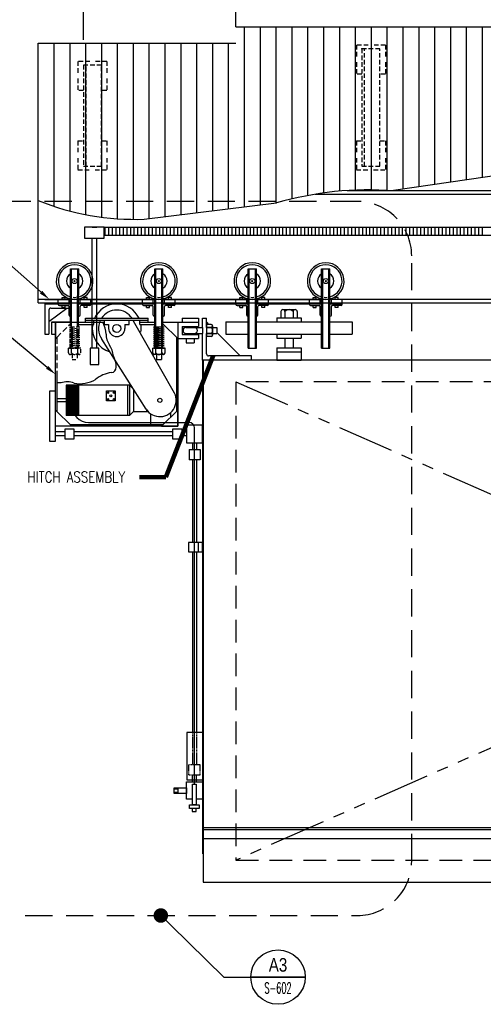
# Model space of a CAD drawing. Header units: inches. Extents: x -9715 to 32893, y -15613 to -1138.
# Tile 296 of 380: x 12259 to 12387, y -10380 to -10108. Entities that reach past the tile are written whole.
import ezdxf
from ezdxf.enums import TextEntityAlignment as Align

# ---------------------------------------------------------------- set-up
doc = ezdxf.new("R2010")
doc.units = ezdxf.units.IN
doc.header["$MEASUREMENT"] = 0
for name, pattern in [('DASHED', [0.75, 0.5, -0.25]), ('HIDDEN', [0.375, 0.25, -0.125]), ('PHANTOM2', [1.25, 0.625, -0.125, 0.125, -0.125, 0.125, -0.125])]:
    doc.linetypes.add(name, pattern=pattern)
doc.layers.get('0').update_dxf_attribs({"color": 252})
doc.layers.get('DEFPOINTS').update_dxf_attribs({"color": 11})
for name, color, linetype in [('MECHANICAL', 4, 'Continuous'), ('S-ANNO-DIMS', 2, 'Continuous'), ('S-ANNO-SYMB', 2, 'Continuous'), ('S-ANNO-TEXT', 2, 'Continuous'), ('STEEL', 3, 'Continuous'), ('STRUCT', 2, 'Continuous')]:
    doc.layers.add(name, color=color, linetype=linetype)
doc.styles.add('125', font='romans.shx', dxfattribs={"width": 0.8, "height": 2})
doc.styles.add('DIM', font='ROMANS.shx', dxfattribs={"width": 0.8})
doc.styles.add('ROMANS', font='ROMANS.shx', dxfattribs={"width": 0.8})
doc.styles.get("Standard").update_dxf_attribs({"font": 'romans.shx', "width": 0.8})
doc.styles.add('TITTEXTL', font='swiss.ttf', dxfattribs={"width": 0.8})
doc.dimstyles.get("Standard").update_dxf_attribs({"dimtxt": 0.18, "dimasz": 0.18, "dimexe": 0.18, "dimexo": 0.0625, "dimgap": 0.09, "dimtad": 0, "dimtih": 1, "dimtoh": 1, "dimdec": 4, "dimzin": 0, "dimdsep": 46, "dimtxsty": 'Standard', "dimcen": 0.09, "dimadec": 0, "dimazin": 0, "dimtfac": 1, "dimtdec": 4, "dimtofl": 0, "dimtmove": 0, "dimatfit": 3, "dimfxl": 1, "dimtolj": 1, "dimtzin": 0, "dimarcsym": 0})
doc.dimstyles.new('SX-FRAC', dxfattribs={"dimtxt": 12, "dimasz": 12, "dimexe": 6, "dimexo": 6, "dimgap": 0.09375, "dimtad": 1, "dimdec": 4, "dimzin": 3, "dimdsep": 46, "dimtxsty": 'Standard', "dimcen": 0.09375, "dimclrd": 1, "dimclre": 1, "dimclrt": 3, "dimadec": 0, "dimazin": 0, "dimtfac": 1, "dimtdec": 4, "dimtix": 1, "dimtofl": 0, "dimtmove": 2, "dimatfit": 3, "dimfxl": 1, "dimtvp": 0.5, "dimtolj": 1, "dimtzin": 3, "dimarcsym": 0})

# ---------------------------------------------------------------- blocks, each defined once
blk = doc.blocks.new('_Dot')
at = {"color": 0, "linetype": 'ByBlock', "lineweight": -2}
blk.add_line((-0.5, 0), (-1, 0), dxfattribs=at)
at = {"color": 0, "linetype": 'ByBlock', "const_width": 0.5}
blk.add_lwpolyline([(-0.25, 0, 1), (0.25, 0, 1)], format="xyb", close=True, dxfattribs=at)
blk = doc.blocks.new('*D801')
at = {"layer": 'DEFPOINTS', "color": 0, "ltscale": 5}
for p in [(12660.75, -10060.98), (12276.75, -10119.7), (12660.75, -10120.7)]:
    blk.add_point(p, dxfattribs=at)
at = {"layer": 'S-ANNO-DIMS', "color": 1, "lineweight": -2, "ltscale": 5}
for p, q in [((12276.75, -10113.7), (12276.75, -10054.98)), ((12660.75, -10114.7), (12660.75, -10054.98)), ((12279.75, -10060.98), (12657.75, -10060.98))]:
    blk.add_line(p, q, dxfattribs=at)
at = {"layer": 'S-ANNO-DIMS', "color": 1, "ltscale": 5}
for points in [[(12279.75, -10060.48), (12279.75, -10061.48), (12276.75, -10060.98)], [(12657.75, -10060.48), (12657.75, -10061.48), (12660.75, -10060.98)]]:
    blk.add_solid(points, dxfattribs=at)
at = {"layer": 'S-ANNO-DIMS', "color": 3, "ltscale": 5, "insert": (12468.75, -10056.48), "char_height": 3, "attachment_point": 5}
blk.add_mtext('\\A1;32\'-0"', dxfattribs=at)
blk = doc.blocks.new('Anno_Section_A2')
at = {"color": 0, "linetype": 'ByBlock', "lineweight": -2}
blk.add_line((2.5, 0), (-2.5, 0), dxfattribs=at)
blk.add_circle((0, 0), 2.5, dxfattribs=at)
at = {"color": 0, "linetype": 'ByBlock', "lineweight": -2, "style": 'ROMANS', "width": 0.8}
blk.add_attdef('NUMBER', text='', height=1, dxfattribs=at).set_placement((0, 0.5), align=Align.CENTER)
blk.add_attdef('SHEET', text='', height=0.75, dxfattribs=at).set_placement((0, -0.5), align=Align.TOP_CENTER)

msp = doc.modelspace()

# ---------------------------------------------------------------- linework, layer by layer
at = {"color": 2}
for p, q in [((12318.74738, -10110.19712), (12318.74738, -10096.94712)), ((12277.10023, -10165.39189), (12277.10023, -10168.49178)), ((12282.51025, -10165.39189), (12277.10023, -10165.39189)), ((12282.51025, -10165.39189), (12439.21274, -10165.39189)), ((12282.51025, -10168.49178), (12282.51025, -10165.39189)), ((12282.79344, -10167.64189), (12282.79344, -10165.39189)), ((12283.79344, -10167.64189), (12283.79344, -10165.39189)), ((12284.79344, -10167.64189), (12284.79344, -10165.39189)), ((12285.79344, -10167.64189), (12285.79344, -10165.39189)), ((12286.79344, -10167.64189), (12286.79344, -10165.39189)), ((12287.79344, -10167.64189), (12287.79344, -10165.39189)), ((12288.79344, -10167.64189), (12288.79344, -10165.39189)), ((12289.79344, -10167.64189), (12289.79344, -10165.39189)), ((12290.79344, -10167.64189), (12290.79344, -10165.39189)), ((12291.79344, -10167.64189), (12291.79344, -10165.39189)), ((12292.79344, -10167.64189), (12292.79344, -10165.39189)), ((12293.79344, -10167.64189), (12293.79344, -10165.39189)), ((12294.79344, -10167.64189), (12294.79344, -10165.39189)), ((12295.79344, -10167.64189), (12295.79344, -10165.39189)), ((12296.79344, -10167.64189), (12296.79344, -10165.39189)), ((12297.79344, -10167.64189), (12297.79344, -10165.39189)), ((12298.79344, -10167.64189), (12298.79344, -10165.39189)), ((12299.79344, -10167.64189), (12299.79344, -10165.39189)), ((12300.79344, -10167.64189), (12300.79344, -10165.39189)), ((12301.79344, -10167.64189), (12301.79344, -10165.39189)), ((12302.79344, -10167.64189), (12302.79344, -10165.39189)), ((12303.79344, -10167.64189), (12303.79344, -10165.39189)), ((12304.79344, -10167.64189), (12304.79344, -10165.39189)), ((12305.79344, -10167.64189), (12305.79344, -10165.39189)), ((12306.79344, -10167.64189), (12306.79344, -10165.39189)), ((12307.79344, -10167.64189), (12307.79344, -10165.39189)), ((12308.79344, -10167.64189), (12308.79344, -10165.39189)), ((12309.79344, -10167.64189), (12309.79344, -10165.39189)), ((12310.79344, -10167.64189), (12310.79344, -10165.39189)), ((12311.79344, -10167.64189), (12311.79344, -10165.39189)), ((12312.79344, -10167.64189), (12312.79344, -10165.39189)), ((12313.79344, -10167.64189), (12313.79344, -10165.39189)), ((12314.79344, -10167.64189), (12314.79344, -10165.39189)), ((12315.79344, -10167.64189), (12315.79344, -10165.39189)), ((12316.79344, -10167.64189), (12316.79344, -10165.39189)), ((12317.79344, -10167.64189), (12317.79344, -10165.39189)), ((12318.79344, -10167.64189), (12318.79344, -10165.39189)), ((12319.79344, -10167.64189), (12319.79344, -10165.39189)), ((12320.79344, -10167.64189), (12320.79344, -10165.39189)), ((12321.79344, -10167.64189), (12321.79344, -10165.39189)), ((12322.79344, -10167.64189), (12322.79344, -10165.39189)), ((12323.79344, -10167.64189), (12323.79344, -10165.39189)), ((12324.79344, -10167.64189), (12324.79344, -10165.39189)), ((12325.79344, -10167.64189), (12325.79344, -10165.39189)), ((12326.79344, -10167.64189), (12326.79344, -10165.39189)), ((12327.79344, -10167.64189), (12327.79344, -10165.39189)), ((12328.79344, -10167.64189), (12328.79344, -10165.39189)), ((12329.79344, -10167.64189), (12329.79344, -10165.39189)), ((12330.79344, -10167.64189), (12330.79344, -10165.39189)), ((12331.79344, -10167.64189), (12331.79344, -10165.39189)), ((12332.79344, -10167.64189), (12332.79344, -10165.39189)), ((12333.79344, -10167.64189), (12333.79344, -10165.39189)), ((12334.79344, -10167.64189), (12334.79344, -10165.39189)), ((12335.79344, -10167.64189), (12335.79344, -10165.39189)), ((12336.79344, -10167.64189), (12336.79344, -10165.39189)), ((12337.79344, -10167.64189), (12337.79344, -10165.39189)), ((12338.79344, -10167.64189), (12338.79344, -10165.39189)), ((12339.79344, -10167.64189), (12339.79344, -10165.39189)), ((12340.79344, -10167.64189), (12340.79344, -10165.39189)), ((12341.79344, -10167.64189), (12341.79344, -10165.39189)), ((12342.79344, -10167.64189), (12342.79344, -10165.39189)), ((12343.79344, -10167.64189), (12343.79344, -10165.39189)), ((12344.79344, -10167.64189), (12344.79344, -10165.39189)), ((12345.79344, -10167.64189), (12345.79344, -10165.39189)), ((12346.79344, -10167.64189), (12346.79344, -10165.39189)), ((12347.79344, -10167.64189), (12347.79344, -10165.39189)), ((12348.79344, -10167.64189), (12348.79344, -10165.39189)), ((12349.79344, -10167.64189), (12349.79344, -10165.39189)), ((12350.79344, -10167.64189), (12350.79344, -10165.39189)), ((12351.79344, -10167.64189), (12351.79344, -10165.39189)), ((12352.79344, -10167.64189), (12352.79344, -10165.39189)), ((12353.79344, -10167.64189), (12353.79344, -10165.39189)), ((12354.79344, -10167.64189), (12354.79344, -10165.39189)), ((12355.79344, -10167.64189), (12355.79344, -10165.39189)), ((12356.79344, -10167.64189), (12356.79344, -10165.39189)), ((12357.79344, -10167.64189), (12357.79344, -10165.39189)), ((12358.79344, -10167.64189), (12358.79344, -10165.39189)), ((12359.79344, -10167.64189), (12359.79344, -10165.39189)), ((12360.79344, -10167.64189), (12360.79344, -10165.39189)), ((12361.79344, -10167.64189), (12361.79344, -10165.39189)), ((12362.79344, -10167.64189), (12362.79344, -10165.39189)), ((12363.79344, -10167.64189), (12363.79344, -10165.39189)), ((12364.79344, -10167.64189), (12364.79344, -10165.39189)), ((12365.79344, -10167.64189), (12365.79344, -10165.39189)), ((12366.79344, -10167.64189), (12366.79344, -10165.39189)), ((12367.79344, -10167.64189), (12367.79344, -10165.39189)), ((12368.79344, -10167.64189), (12368.79344, -10165.39189)), ((12369.79344, -10167.64189), (12369.79344, -10165.39189)), ((12370.79344, -10167.64189), (12370.79344, -10165.39189)), ((12371.79344, -10167.64189), (12371.79344, -10165.39189)), ((12372.79344, -10167.64189), (12372.79344, -10165.39189)), ((12373.79344, -10167.64189), (12373.79344, -10165.39189)), ((12374.79344, -10167.64189), (12374.79344, -10165.39189)), ((12375.79344, -10167.64189), (12375.79344, -10165.39189)), ((12376.79344, -10167.64189), (12376.79344, -10165.39189)), ((12377.79344, -10167.64189), (12377.79344, -10165.39189)), ((12378.79344, -10167.64189), (12378.79344, -10165.39189)), ((12379.79344, -10167.64189), (12379.79344, -10165.39189)), ((12380.79344, -10167.64189), (12380.79344, -10165.39189)), ((12381.79344, -10167.64189), (12381.79344, -10165.39189)), ((12382.79344, -10167.64189), (12382.79344, -10165.39189)), ((12383.79344, -10167.64189), (12383.79344, -10165.39189)), ((12384.79344, -10167.64189), (12384.79344, -10165.39189)), ((12385.79344, -10167.64189), (12385.79344, -10165.39189)), ((12386.79344, -10167.64189), (12386.79344, -10165.39189)), ((12277.10023, -10168.49178), (12282.51025, -10168.49178)), ((12279.17951, -10198.80005), (12279.17951, -10168.49178)), ((12280.43096, -10198.80005), (12280.43096, -10168.49178)), ((12282.51025, -10167.64189), (12439.84572, -10167.64189)), ((12348.08529, -10185.34187), (12344.71029, -10185.34187)), ((12344.71029, -10186.60749), (12348.06217, -10186.60749)), ((12278.5955, -10198.80005), (12278.5955, -10203.30223)), ((12281.01497, -10198.80005), (12278.5955, -10198.80005)), ((12281.01497, -10203.30223), (12281.01497, -10198.80005)), ((12278.5955, -10203.30223), (12281.01497, -10203.30223))]:
    msp.add_line(p, q, dxfattribs=at)
at = {"color": 6}
for p, q in [((12321.18399, -10159.83216), (12321.18399, -10110.19712)), ((12325.55899, -10159.29717), (12325.55899, -10110.19712)), ((12329.93399, -10158.76217), (12329.93399, -10110.19712)), ((12334.30899, -10157.61838), (12334.30899, -10110.19712)), ((12338.68399, -10156.68742), (12338.68399, -10110.19712)), ((12343.05899, -10155.98055), (12343.05899, -10110.19712)), ((12347.43399, -10155.49246), (12347.43399, -10110.19712)), ((12351.80899, -10155.21959), (12351.80899, -10110.19712)), ((12356.18399, -10155.15998), (12356.18399, -10110.19712)), ((12360.55899, -10155.3132), (12360.55899, -10110.19712)), ((12364.93399, -10154.80818), (12364.93399, -10110.19712)), ((12369.30899, -10154.16792), (12369.30899, -10110.19712)), ((12373.68399, -10153.52765), (12373.68399, -10110.19712)), ((12378.05899, -10152.88738), (12378.05899, -10110.19712)), ((12382.43399, -10152.24712), (12382.43399, -10110.19712)), ((12386.80899, -10151.60685), (12386.80899, -10110.19712)), ((12264.30899, -10186.31849), (12264.30899, -10114.69712)), ((12268.68399, -10159.67836), (12268.68399, -10114.69712)), ((12273.05899, -10160.97266), (12273.05899, -10114.69712)), ((12277.43399, -10161.96734), (12277.43399, -10114.69712)), ((12281.80899, -10162.67517), (12281.80899, -10114.69712)), ((12286.18399, -10163.10479), (12286.18399, -10114.69712)), ((12290.55899, -10163.26128), (12290.55899, -10114.69712)), ((12294.93399, -10163.04214), (12294.93399, -10114.69712)), ((12299.30899, -10162.50715), (12299.30899, -10114.69712)), ((12303.68399, -10161.97215), (12303.68399, -10114.69712)), ((12308.05899, -10161.43715), (12308.05899, -10114.69712)), ((12312.43399, -10160.90216), (12312.43399, -10114.69712)), ((12316.80899, -10160.36716), (12316.80899, -10114.69712))]:
    msp.add_line(p, q, dxfattribs=at)
msp.add_line((12279.17951, -10165.39189), (12280.43096, -10165.39189))
at = {"color": 2}
msp.add_circle((12297.84407, -10213.18562), 0.5625, dxfattribs=at)
for centre, radius, start, end in [((12290.89473, -10092.64272), 70.61936, 247.8850941, 272.1475255), ((12297.84407, -10213.18562), 4.5, 212.3026341, 33.7668831)]:
    msp.add_arc(centre, radius, start, end, dxfattribs=at)
at = {"layer": 'MECHANICAL', "color": 2}
for p, q in [((12273.15693, -10191.66999), (12273.21193, -10176.90783)), ((12273.21193, -10176.90783), (12275.46193, -10176.90783)), ((12273.43818, -10191.66999), (12273.49318, -10176.90783)), ((12275.12568, -10191.66999), (12275.18068, -10176.90783)), ((12275.40693, -10191.66999), (12275.46193, -10176.90783)), ((12296.45089, -10198.84187), (12296.45089, -10176.90783)), ((12296.45089, -10176.90783), (12298.70089, -10176.90783)), ((12296.73214, -10198.84187), (12296.73214, -10176.90783)), ((12298.41964, -10198.84187), (12298.41964, -10176.90783)), ((12298.70089, -10198.84187), (12298.70089, -10176.90783)), ((12322.21029, -10198.84187), (12322.21029, -10176.90783)), ((12322.21029, -10176.90783), (12324.46029, -10176.90783)), ((12322.49154, -10198.84187), (12322.49154, -10176.90783)), ((12324.17904, -10198.84187), (12324.17904, -10176.90783)), ((12324.46029, -10198.84187), (12324.46029, -10176.90783)), ((12342.46029, -10198.84187), (12342.46029, -10176.90783)), ((12342.46029, -10176.90783), (12344.71029, -10176.90783)), ((12342.74154, -10198.84187), (12342.74154, -10176.90783)), ((12344.42904, -10198.84187), (12344.42904, -10176.90783)), ((12344.71029, -10198.84187), (12344.71029, -10176.90783)), ((12266.12794, -10185.34187), (12273.21193, -10185.34187)), ((12269.83693, -10186.60749), (12269.83693, -10185.34187)), ((12270.89162, -10184.77937), (12271.73537, -10184.77937)), ((12270.89162, -10185.34187), (12270.89162, -10184.77937)), ((12271.73537, -10185.34187), (12271.73537, -10184.77937)), ((12272.79005, -10186.60749), (12272.79005, -10185.34187)), ((12275.46193, -10185.34187), (12296.45089, -10185.34187)), ((12275.8838, -10186.60749), (12275.8838, -10185.34187)), ((12276.93849, -10185.34187), (12276.93849, -10184.77937)), ((12277.78224, -10184.77937), (12276.93849, -10184.77937)), ((12277.78224, -10185.34187), (12277.78224, -10184.77937)), ((12278.83693, -10186.60749), (12278.83693, -10185.34187)), ((12293.07589, -10186.60749), (12293.07589, -10185.34187)), ((12294.13058, -10185.34187), (12294.13058, -10184.77937)), ((12294.13058, -10184.77937), (12294.97433, -10184.77937)), ((12294.97433, -10185.34187), (12294.97433, -10184.77937)), ((12296.02901, -10186.60749), (12296.02901, -10185.34187)), ((12298.70089, -10185.34187), (12322.21029, -10185.34187)), ((12299.12276, -10186.60749), (12299.12276, -10185.34187)), ((12301.0212, -10184.77937), (12300.17745, -10184.77937)), ((12300.17745, -10185.34187), (12300.17745, -10184.77937)), ((12301.0212, -10185.34187), (12301.0212, -10184.77937)), ((12302.07589, -10186.60749), (12302.07589, -10185.34187)), ((12318.83529, -10186.60749), (12318.83529, -10185.34187)), ((12319.88998, -10185.34187), (12319.88998, -10184.77937)), ((12319.88998, -10184.77937), (12320.73373, -10184.77937)), ((12320.73373, -10185.34187), (12320.73373, -10184.77937)), ((12321.78842, -10186.60749), (12321.78842, -10185.34187)), ((12324.46029, -10185.34187), (12342.46029, -10185.34187)), ((12324.88217, -10186.60749), (12324.88217, -10185.34187)), ((12326.78061, -10184.77937), (12325.93686, -10184.77937)), ((12325.93686, -10185.34187), (12325.93686, -10184.77937)), ((12326.78061, -10185.34187), (12326.78061, -10184.77937)), ((12327.83529, -10186.60749), (12327.83529, -10185.34187)), ((12339.08529, -10186.60749), (12339.08529, -10185.34187)), ((12340.13998, -10184.77937), (12340.98373, -10184.77937)), ((12340.13998, -10185.34187), (12340.13998, -10184.77937)), ((12340.98373, -10185.34187), (12340.98373, -10184.77937)), ((12342.03842, -10186.60749), (12342.03842, -10185.34187)), ((12345.13217, -10186.60749), (12345.13217, -10185.34187)), ((12347.03061, -10184.77937), (12346.18686, -10184.77937)), ((12346.18686, -10185.34187), (12346.18686, -10184.77937)), ((12347.03061, -10185.34187), (12347.03061, -10184.77937)), ((12348.08529, -10186.60749), (12348.08529, -10185.34187)), ((12266.12794, -10186.60749), (12266.12794, -10194.93739)), ((12266.12794, -10186.60749), (12273.21193, -10186.60749)), ((12267.25294, -10191.48524), (12272.15839, -10187.73249)), ((12267.25294, -10188.29499), (12267.25294, -10194.93739)), ((12267.81544, -10187.73249), (12272.79005, -10187.73249)), ((12269.83693, -10186.74812), (12269.83693, -10186.60749)), ((12270.11818, -10187.02937), (12272.5088, -10187.02937)), ((12270.89162, -10187.59187), (12270.89162, -10187.02937)), ((12270.89162, -10187.59187), (12271.73537, -10187.59187)), ((12271.73537, -10187.59187), (12271.73537, -10187.02937)), ((12272.79005, -10189.70124), (12272.79005, -10187.31062)), ((12275.46193, -10186.60749), (12296.45089, -10186.60749)), ((12275.8838, -10189.70124), (12275.8838, -10187.31062)), ((12278.55568, -10187.02937), (12276.16505, -10187.02937)), ((12276.93849, -10187.59187), (12276.93849, -10187.02937)), ((12277.78224, -10187.59187), (12276.93849, -10187.59187)), ((12277.78224, -10187.59187), (12277.78224, -10187.02937)), ((12278.83693, -10186.74812), (12278.83693, -10186.60749)), ((12293.07589, -10186.74812), (12293.07589, -10186.60749)), ((12293.35714, -10187.02937), (12295.74776, -10187.02937)), ((12294.13058, -10187.59187), (12294.13058, -10187.02937)), ((12294.13058, -10187.59187), (12294.97433, -10187.59187)), ((12294.97433, -10187.59187), (12294.97433, -10187.02937)), ((12296.02901, -10189.70124), (12296.02901, -10187.31062)), ((12298.70089, -10186.60749), (12322.21029, -10186.60749)), ((12299.12276, -10189.70124), (12299.12276, -10187.31062)), ((12301.79464, -10187.02937), (12299.40401, -10187.02937)), ((12300.17745, -10187.59187), (12300.17745, -10187.02937)), ((12301.0212, -10187.59187), (12300.17745, -10187.59187)), ((12301.0212, -10187.59187), (12301.0212, -10187.02937)), ((12302.07589, -10186.74812), (12302.07589, -10186.60749)), ((12318.83529, -10186.74812), (12318.83529, -10186.60749)), ((12319.11654, -10187.02937), (12321.50717, -10187.02937)), ((12319.88998, -10187.59187), (12319.88998, -10187.02937)), ((12319.88998, -10187.59187), (12320.73373, -10187.59187)), ((12320.73373, -10187.59187), (12320.73373, -10187.02937)), ((12321.78842, -10189.70124), (12321.78842, -10187.31062)), ((12324.46029, -10186.60749), (12342.46029, -10186.60749)), ((12324.88217, -10189.70124), (12324.88217, -10187.31062)), ((12327.55404, -10187.02937), (12325.16342, -10187.02937)), ((12325.93686, -10187.59187), (12325.93686, -10187.02937)), ((12326.78061, -10187.59187), (12325.93686, -10187.59187)), ((12326.78061, -10187.59187), (12326.78061, -10187.02937)), ((12327.83529, -10186.74812), (12327.83529, -10186.60749)), ((12331.77279, -10188.15437), (12332.33529, -10188.15437)), ((12332.33529, -10188.15437), (12334.58529, -10188.15437)), ((12334.58529, -10188.15437), (12335.14779, -10188.15437)), ((12339.08529, -10186.74812), (12339.08529, -10186.60749)), ((12339.36654, -10187.02937), (12341.75717, -10187.02937)), ((12340.13998, -10187.59187), (12340.13998, -10187.02937)), ((12340.13998, -10187.59187), (12340.98373, -10187.59187)), ((12340.98373, -10187.59187), (12340.98373, -10187.02937)), ((12342.03842, -10189.70124), (12342.03842, -10187.31062)), ((12345.13217, -10189.70124), (12345.13217, -10187.31062)), ((12347.80404, -10187.02937), (12345.41342, -10187.02937)), ((12346.18686, -10187.59187), (12346.18686, -10187.02937)), ((12347.03061, -10187.59187), (12346.18686, -10187.59187)), ((12347.03061, -10187.59187), (12347.03061, -10187.02937)), ((12348.08529, -10186.74812), (12348.08529, -10186.60749)), ((12273.0713, -10189.98249), (12273.21193, -10189.98249)), ((12275.60255, -10189.98249), (12275.46193, -10189.98249)), ((12277.34245, -10190.54499), (12294.57037, -10190.54499)), ((12277.34245, -10191.66999), (12277.34245, -10190.54499)), ((12294.57037, -10191.66999), (12294.57037, -10190.54499)), ((12296.31026, -10189.98249), (12296.45089, -10189.98249)), ((12298.84151, -10189.98249), (12298.70089, -10189.98249)), ((12303.95641, -10190.54499), (12303.95641, -10191.66999)), ((12303.95641, -10190.54499), (12308.45641, -10190.54499)), ((12308.45641, -10190.54499), (12308.45641, -10191.66999)), ((12309.58141, -10190.54499), (12310.70641, -10190.54499)), ((12309.58141, -10193.07624), (12309.58141, -10190.54499)), ((12310.70641, -10193.07624), (12310.70641, -10190.54499)), ((12322.06967, -10189.98249), (12322.21029, -10189.98249)), ((12324.60092, -10189.98249), (12324.46029, -10189.98249)), ((12330.08529, -10190.40437), (12336.83529, -10190.40437)), ((12330.08529, -10190.40437), (12330.08529, -10191.52937)), ((12331.21029, -10188.71687), (12331.21029, -10190.40437)), ((12332.33529, -10188.71687), (12332.33529, -10190.40437)), ((12334.58529, -10188.71687), (12334.58529, -10190.40437)), ((12335.71029, -10188.71687), (12335.71029, -10190.40437)), ((12336.83529, -10190.40437), (12336.83529, -10191.52937)), ((12342.31967, -10189.98249), (12342.46029, -10189.98249)), ((12344.85092, -10189.98249), (12344.71029, -10189.98249)), ((12267.95641, -10191.66999), (12267.95641, -10194.93739)), ((12267.95641, -10191.66999), (12282.5411, -10191.66999)), ((12269.08141, -10191.66999), (12267.95641, -10191.66999)), ((12269.08141, -10220.35749), (12269.08141, -10191.66999)), ((12269.08141, -10191.66999), (12269.08141, -10196.16999)), ((12269.08141, -10191.66999), (12273.21193, -10191.66999)), ((12273.21193, -10191.66999), (12269.08141, -10191.66999)), ((12275.46193, -10191.66999), (12279.59245, -10191.66999)), ((12275.46193, -10192.23249), (12279.59245, -10192.23249)), ((12277.34245, -10191.10749), (12294.57037, -10191.10749)), ((12279.59245, -10192.23249), (12279.59245, -10191.10749)), ((12282.58141, -10192.23249), (12282.58141, -10191.10749)), ((12282.58141, -10192.23249), (12283.70641, -10192.23249)), ((12283.70641, -10192.23249), (12283.70641, -10193.35749)), ((12288.20641, -10192.23249), (12289.33141, -10192.23249)), ((12288.20641, -10192.23249), (12288.20641, -10193.35749)), ((12289.33141, -10192.23249), (12289.33141, -10191.10749)), ((12301.90834, -10211.25385), (12290.60366, -10191.34951)), ((12292.32037, -10192.23249), (12292.32037, -10191.10749)), ((12292.32037, -10191.66999), (12296.45089, -10191.66999)), ((12292.32037, -10192.23249), (12296.45089, -10192.23249)), ((12299.00852, -10192.95989), (12296.11435, -10192.95989)), ((12296.11435, -10192.95989), (12299.00852, -10193.53948)), ((12296.11435, -10193.53948), (12299.00852, -10194.11906)), ((12299.00852, -10193.53948), (12296.11435, -10193.53948)), ((12298.70089, -10191.66999), (12302.83141, -10191.66999)), ((12298.70089, -10191.66999), (12302.83141, -10191.66999)), ((12302.83141, -10196.16999), (12298.70089, -10192.03947)), ((12298.70089, -10192.23249), (12298.89391, -10192.23249)), ((12302.83141, -10191.66999), (12302.83141, -10220.35749)), ((12302.83141, -10191.66999), (12302.83141, -10196.16999)), ((12302.83141, -10191.66999), (12308.45641, -10191.66999)), ((12303.95641, -10192.79499), (12303.95641, -10195.04499)), ((12303.95641, -10192.79499), (12308.45641, -10192.79499)), ((12305.08141, -10192.79499), (12305.08141, -10193.07624)), ((12305.08141, -10193.07624), (12309.58141, -10193.07624)), ((12307.33141, -10192.79499), (12307.33141, -10193.07624)), ((12308.45641, -10191.66999), (12308.45641, -10192.79499)), ((12309.58141, -10193.07624), (12309.58141, -10194.76374)), ((12310.70641, -10191.66999), (12311.26891, -10192.23249)), ((12310.70641, -10192.23249), (12310.70641, -10195.60749)), ((12311.97203, -10192.23249), (12310.70641, -10192.23249)), ((12311.97203, -10193.07624), (12310.70641, -10193.07624)), ((12310.70641, -10193.07624), (12311.97203, -10193.07624)), ((12312.39391, -10192.65437), (12312.39391, -10193.07624)), ((12312.39391, -10193.07624), (12312.39391, -10194.76374)), ((12312.39391, -10193.07624), (12313.51891, -10193.07624)), ((12313.51891, -10193.07624), (12313.51891, -10194.76374)), ((12316.02279, -10191.52937), (12316.02279, -10194.90437)), ((12316.02279, -10191.52937), (12322.21029, -10191.52937)), ((12324.46029, -10191.52937), (12342.46029, -10191.52937)), ((12344.71029, -10191.52937), (12350.89779, -10191.52937)), ((12350.89779, -10191.52937), (12350.89779, -10194.90437)), ((12266.12794, -10194.93739), (12267.25294, -10194.93739)), ((12267.95641, -10194.93739), (12269.08141, -10194.93739)), ((12269.08141, -10196.16999), (12269.50328, -10195.74812)), ((12294.04194, -10215.59265), (12281.83209, -10196.29329)), ((12299.00852, -10194.11906), (12296.11435, -10194.11906)), ((12296.11435, -10194.11906), (12299.00852, -10194.69865)), ((12299.00852, -10194.69865), (12296.11435, -10194.69865)), ((12296.11435, -10194.69865), (12299.00852, -10195.27823)), ((12299.00852, -10195.27823), (12296.11435, -10195.27823)), ((12296.11435, -10195.27823), (12299.00852, -10195.85782)), ((12299.00852, -10195.85782), (12296.11435, -10195.85782)), ((12296.11435, -10195.85782), (12299.00852, -10196.4374)), ((12299.00852, -10196.4374), (12296.11435, -10196.4374)), ((12296.11435, -10196.4374), (12299.00852, -10197.01699)), ((12302.40953, -10195.74812), (12302.40953, -10216.27937)), ((12302.83141, -10196.16999), (12308.45641, -10196.16999)), ((12303.95641, -10195.04499), (12308.45641, -10195.04499)), ((12305.08141, -10194.76374), (12309.58141, -10194.76374)), ((12305.08141, -10194.76374), (12305.08141, -10195.04499)), ((12305.08141, -10196.16999), (12305.08141, -10197.29499)), ((12307.33141, -10194.76374), (12307.33141, -10195.04499)), ((12307.33141, -10196.16999), (12307.33141, -10197.29499)), ((12308.45641, -10195.04499), (12308.45641, -10196.16999)), ((12309.58141, -10202.07624), (12309.58141, -10194.76374)), ((12311.97203, -10194.76374), (12310.70641, -10194.76374)), ((12310.70641, -10194.76374), (12311.97203, -10194.76374)), ((12310.70641, -10200.38874), (12310.70641, -10194.76374)), ((12311.97203, -10195.60749), (12310.70641, -10195.60749)), ((12312.39391, -10194.76374), (12313.51891, -10194.76374)), ((12312.39391, -10194.76374), (12312.39391, -10195.18562)), ((12313.51891, -10194.48249), (12319.98766, -10200.95124)), ((12316.02279, -10194.90437), (12322.21029, -10194.90437)), ((12324.46029, -10194.90437), (12342.46029, -10194.90437)), ((12330.08529, -10194.90437), (12330.08529, -10196.02937)), ((12330.08529, -10196.02937), (12336.83529, -10196.02937)), ((12332.33529, -10196.02937), (12332.33529, -10198.70124)), ((12334.58529, -10196.02937), (12334.58529, -10198.70124)), ((12336.83529, -10194.90437), (12336.83529, -10196.02937)), ((12344.71029, -10194.90437), (12350.89779, -10194.90437)), ((12295.88839, -10200.10749), (12295.88839, -10198.84187)), ((12299.26339, -10198.84187), (12295.88839, -10198.84187)), ((12299.00852, -10197.01699), (12296.11435, -10197.01699)), ((12296.11435, -10197.01699), (12299.00852, -10197.59657)), ((12299.00852, -10197.59657), (12296.11435, -10197.59657)), ((12296.11435, -10197.59657), (12299.00852, -10198.17616)), ((12299.00852, -10198.17616), (12296.11435, -10198.17616)), ((12296.11435, -10198.17616), (12299.00852, -10198.75575)), ((12296.16964, -10198.84187), (12298.98214, -10198.84187)), ((12296.73214, -10200.10749), (12296.73214, -10198.84187)), ((12298.41964, -10200.10749), (12298.41964, -10198.84187)), ((12299.26339, -10200.10749), (12299.26339, -10198.84187)), ((12305.08141, -10197.29499), (12307.33141, -10197.29499)), ((12322.21029, -10198.84187), (12324.46029, -10198.84187)), ((12330.08529, -10198.70124), (12336.83529, -10198.70124)), ((12330.08529, -10198.70124), (12330.08529, -10202.07624)), ((12336.83529, -10198.70124), (12336.83529, -10202.07624)), ((12342.46029, -10198.84187), (12344.71029, -10198.84187)), ((12298.84151, -10200.52937), (12296.31026, -10200.52937)), ((12296.8904, -10200.52937), (12296.8904, -10201.94869)), ((12298.26138, -10200.52937), (12298.26138, -10201.94869)), ((12323.08141, -10200.95124), (12311.26891, -10200.95124)), ((12323.08141, -10202.07624), (12323.08141, -10200.95124)), ((12330.08529, -10199.82624), (12336.83529, -10199.82624)), ((12296.8904, -10201.94869), (12298.26138, -10201.94869)), ((12309.58141, -10202.07624), (12309.58141, -10338.26521)), ((12330.08529, -10202.07624), (12309.58141, -10202.07624)), ((12330.08529, -10202.07624), (12336.83529, -10202.07624)), ((12269.50328, -10216.27937), (12269.50328, -10206.56804)), ((12275.40953, -10208.96687), (12272.03453, -10208.96687)), ((12289.47203, -10208.96687), (12272.03453, -10208.96687)), ((12272.03453, -10208.96687), (12272.03453, -10217.40437)), ((12275.40953, -10209.24812), (12272.03453, -10209.24812)), ((12275.40953, -10209.52937), (12272.03453, -10209.52937)), ((12275.40953, -10209.81062), (12272.03453, -10209.81062)), ((12275.40953, -10208.96687), (12275.40953, -10217.40437)), ((12288.90953, -10208.96687), (12288.90953, -10217.40437)), ((12289.47203, -10208.96687), (12289.47203, -10217.40437)), ((12289.47203, -10208.96687), (12290.59703, -10210.09187)), ((12267.41644, -10210.62267), (12267.41644, -10224.42273)), ((12269.08141, -10210.62267), (12267.41644, -10210.62267)), ((12269.08141, -10224.42273), (12269.08141, -10210.62267)), ((12272.03453, -10212.76374), (12269.50328, -10212.76374)), ((12275.40953, -10210.09187), (12272.03453, -10210.09187)), ((12275.40953, -10210.37312), (12272.03453, -10210.37312)), ((12275.40953, -10210.65437), (12272.03453, -10210.65437)), ((12275.40953, -10210.93562), (12272.03453, -10210.93562)), ((12275.40953, -10211.21687), (12272.03453, -10211.21687)), ((12275.40953, -10211.49812), (12272.03453, -10211.49812)), ((12275.40953, -10211.77937), (12272.03453, -10211.77937)), ((12275.40953, -10212.06062), (12272.03453, -10212.06062)), ((12275.40953, -10212.34187), (12272.03453, -10212.34187)), ((12275.40953, -10212.62312), (12272.03453, -10212.62312)), ((12290.59703, -10210.09187), (12290.59703, -10216.27937)), ((12272.03453, -10213.60749), (12269.50328, -10213.60749)), ((12275.40953, -10212.90437), (12272.03453, -10212.90437)), ((12275.40953, -10213.18562), (12272.03453, -10213.18562)), ((12275.40953, -10213.18562), (12272.03453, -10213.18562)), ((12275.40953, -10213.46687), (12272.03453, -10213.46687)), ((12275.40953, -10213.74812), (12272.03453, -10213.74812)), ((12275.40953, -10214.02937), (12272.03453, -10214.02937)), ((12275.40953, -10214.31062), (12272.03453, -10214.31062)), ((12275.40953, -10214.59187), (12272.03453, -10214.59187)), ((12275.40953, -10214.87312), (12272.03453, -10214.87312)), ((12275.40953, -10215.15437), (12272.03453, -10215.15437)), ((12275.40953, -10215.43562), (12272.03453, -10215.43562)), ((12269.08141, -10220.35749), (12269.08141, -10215.85749)), ((12269.08141, -10215.85749), (12273.58141, -10220.35749)), ((12275.40953, -10215.71687), (12272.03453, -10215.71687)), ((12275.40953, -10215.99812), (12272.03453, -10215.99812)), ((12275.40953, -10216.27937), (12272.03453, -10216.27937)), ((12275.40953, -10216.56062), (12272.03453, -10216.56062)), ((12275.40953, -10216.84187), (12272.03453, -10216.84187)), ((12275.40953, -10217.12312), (12272.03453, -10217.12312)), ((12275.40953, -10217.40437), (12272.03453, -10217.40437)), ((12289.47203, -10217.40437), (12272.03453, -10217.40437)), ((12290.59703, -10216.27937), (12289.47203, -10217.40437)), ((12290.59703, -10216.27937), (12294.57624, -10216.27937)), ((12294.16897, -10215.78247), (12294.16897, -10216.27937)), ((12294.45022, -10216.14057), (12294.45022, -10216.27937)), ((12295.27904, -10216.883), (12295.27904, -10219.93562)), ((12302.83141, -10215.85749), (12298.33141, -10220.35749)), ((12300.80413, -10216.57502), (12300.80413, -10217.88477)), ((12302.83141, -10220.35749), (12302.83141, -10215.85749)), ((12302.83141, -10220.35749), (12269.08141, -10220.35749)), ((12273.58141, -10220.35749), (12269.08141, -10220.35749)), ((12298.75328, -10219.93562), (12273.15953, -10219.93562)), ((12298.33141, -10220.35749), (12302.83141, -10220.35749)), ((12269.08141, -10221.77888), (12271.69086, -10221.77888)), ((12269.08141, -10222.90388), (12271.69086, -10222.90388)), ((12274.133, -10221.77888), (12301.4488, -10221.77888)), ((12274.133, -10222.90388), (12301.4488, -10222.90388)), ((12303.89094, -10221.77888), (12305.15724, -10221.77888)), ((12303.89094, -10222.90388), (12305.15724, -10222.90388)), ((12267.41644, -10224.42273), (12269.08141, -10224.42273)), ((12306.81075, -10224.8752), (12306.81075, -10226.77556)), ((12307.93575, -10224.8752), (12307.93575, -10226.77556)), ((12305.88083, -10226.77556), (12305.88083, -10229.58085)), ((12305.88083, -10226.77556), (12308.95612, -10226.77556)), ((12308.95612, -10226.77556), (12308.95612, -10229.58085)), ((12308.95612, -10229.58085), (12305.88083, -10229.58085)), ((12306.81075, -10229.58085), (12306.81075, -10252.40474)), ((12307.93575, -10229.58085), (12307.93575, -10252.40474)), ((12309.58141, -10252.40474), (12305.71592, -10252.40474)), ((12305.71592, -10252.40474), (12305.71592, -10254.94272)), ((12308.45641, -10254.94272), (12308.45641, -10252.40474)), ((12309.58141, -10254.94272), (12309.58141, -10252.40474)), ((12305.71592, -10254.94272), (12309.58141, -10254.94272)), ((12306.81075, -10254.94272), (12306.81075, -10304.78487)), ((12307.93575, -10254.94272), (12307.93575, -10304.78487)), ((12309.58141, -10297.72404), (12309.58141, -10302.11592)), ((12309.58141, -10304.78487), (12305.288, -10304.78487)), ((12305.288, -10304.78487), (12305.288, -10317.89135)), ((12305.288, -10317.89135), (12309.58141, -10317.89135)), ((12306.80289, -10318.43587), (12306.80289, -10317.89135)), ((12307.92789, -10318.43587), (12307.92789, -10317.89135)), ((12301.74052, -10320.05459), (12305.14938, -10320.05459)), ((12301.74052, -10321.61329), (12301.74052, -10320.05459)), ((12301.74052, -10320.33584), (12302.86552, -10320.33584)), ((12302.86552, -10321.33204), (12301.74052, -10321.33204)), ((12302.86552, -10321.61329), (12302.86552, -10320.05459)), ((12305.14938, -10320.05459), (12305.14938, -10321.61329)), ((12305.14938, -10321.53218), (12305.14938, -10320.40718)), ((12305.14938, -10321.61329), (12301.74052, -10321.61329))]:
    msp.add_line(p, q, dxfattribs=at)
at = {"layer": 'MECHANICAL', "color": 2, "linetype": 'DASHED', "ltscale": 3}
for p, q in [((12269.50328, -10195.74812), (12273.21193, -10192.03947)), ((12269.50328, -10206.56804), (12269.50328, -10195.74812)), ((12272.64943, -10200.10749), (12272.64943, -10198.84187))]:
    msp.add_line(p, q, dxfattribs=at)
at = {"layer": 'MECHANICAL', "color": 2, "linetype": 'DASHED', "ltscale": 2}
for p, q in [((12272.87539, -10192.95989), (12275.76956, -10193.53948)), ((12275.76956, -10192.95989), (12272.87539, -10192.95989)), ((12272.87539, -10193.53948), (12275.76956, -10194.11906)), ((12275.76956, -10193.53948), (12272.87539, -10193.53948)), ((12273.13021, -10198.84187), (12273.15693, -10191.66999)), ((12273.41146, -10198.84187), (12273.43818, -10191.66999)), ((12275.09896, -10198.84187), (12275.12568, -10191.66999)), ((12275.38021, -10198.84187), (12275.40693, -10191.66999)), ((12272.87539, -10194.11906), (12275.76956, -10194.69865)), ((12275.76956, -10194.11906), (12272.87539, -10194.11906)), ((12272.87539, -10194.69865), (12275.76956, -10195.27823)), ((12275.76956, -10194.69865), (12272.87539, -10194.69865)), ((12272.87539, -10195.27823), (12275.76956, -10195.85782)), ((12275.76956, -10195.27823), (12272.87539, -10195.27823)), ((12272.87539, -10195.85782), (12275.76956, -10196.4374)), ((12275.76956, -10195.85782), (12272.87539, -10195.85782)), ((12272.87539, -10196.4374), (12275.76956, -10197.01699)), ((12275.76956, -10196.4374), (12272.87539, -10196.4374)), ((12276.02443, -10198.84187), (12272.64943, -10198.84187)), ((12272.87539, -10197.01699), (12275.76956, -10197.59657)), ((12275.76956, -10197.01699), (12272.87539, -10197.01699)), ((12275.76956, -10197.59657), (12272.87539, -10197.59657)), ((12272.87539, -10197.59657), (12275.76956, -10198.17616)), ((12272.87539, -10198.17616), (12275.76956, -10198.75575)), ((12275.76956, -10198.17616), (12272.87539, -10198.17616)), ((12272.93068, -10198.84187), (12275.74318, -10198.84187)), ((12273.13021, -10198.84187), (12275.38021, -10198.84187)), ((12273.49318, -10200.10749), (12273.49318, -10198.84187)), ((12275.18068, -10200.10749), (12275.18068, -10198.84187)), ((12276.02443, -10200.10749), (12276.02443, -10198.84187)), ((12275.60255, -10200.52937), (12273.0713, -10200.52937)), ((12273.65144, -10200.52937), (12273.65144, -10201.94869)), ((12275.02242, -10200.52937), (12275.02242, -10201.94869)), ((12273.65144, -10201.94869), (12275.02242, -10201.94869))]:
    msp.add_line(p, q, dxfattribs=at)
at = {"layer": 'MECHANICAL', "color": 2, "linetype": 'DASHED'}
msp.add_line((12273.01891, -10192.23249), (12273.21193, -10192.23249), dxfattribs=at)
at = {"layer": 'MECHANICAL', "color": 4}
for p, q in [((12273.64475, -10213.34327), (12273.64475, -10214.78381)), ((12278.14475, -10219.28381), (12305.87325, -10219.28381)), ((12307.37325, -10319.10371), (12307.37325, -10220.78381))]:
    msp.add_line(p, q, dxfattribs=at)
at = {"layer": 'MECHANICAL', "color": 2, "linetype": 'HIDDEN'}
for p, q in [((12306.81075, -10304.78487), (12306.81075, -10313.73022)), ((12307.93575, -10304.78487), (12307.93575, -10313.73022)), ((12305.87297, -10316.53551), (12305.87297, -10313.73022)), ((12308.94826, -10313.73022), (12305.87297, -10313.73022)), ((12308.94826, -10316.53551), (12308.94826, -10313.73022)), ((12305.87297, -10316.53551), (12308.94826, -10316.53551)), ((12306.80289, -10317.89135), (12306.80289, -10316.53551)), ((12307.92789, -10317.89135), (12307.92789, -10316.53551))]:
    msp.add_line(p, q, dxfattribs=at)
at = {"layer": 'MECHANICAL', "color": 2}
for points in [[(12283.11504, -10210.56402), (12285.55718, -10210.56402), (12285.55718, -10212.73256)], [(12285.55718, -10212.29077), (12285.55718, -10213.36931), (12283.11504, -10213.36931), (12283.11504, -10210.56402)], [(12306.79917, -10323.23202), (12305.14938, -10323.23202), (12305.14938, -10318.43587), (12309.58141, -10318.43587), (12309.58141, -10323.23202)], [(12309.58141, -10323.23202), (12307.8537, -10323.23202)]]:
    msp.add_lwpolyline(points, dxfattribs=at)
for points in [[(12309.58927, -10220.07905), (12305.15724, -10220.07905), (12305.15724, -10224.8752), (12309.58927, -10224.8752)], [(12271.69086, -10221.07448), (12274.133, -10221.07448), (12274.133, -10223.87977), (12271.69086, -10223.87977)], [(12301.4488, -10221.07448), (12303.89094, -10221.07448), (12303.89094, -10223.87977), (12301.4488, -10223.87977)], [(12306.79917, -10319.10371), (12307.8537, -10319.10371), (12307.8537, -10324.7742), (12306.79917, -10324.7742)], [(12305.98631, -10324.7742), (12308.66656, -10324.7742), (12308.66656, -10325.78522), (12305.98631, -10325.78522)], [(12306.7772, -10326.62041), (12307.87567, -10326.62041), (12307.87567, -10325.78522), (12306.7772, -10325.78522)]]:
    msp.add_lwpolyline(points, close=True, dxfattribs=at)
for centre, radius in [((12274.33693, -10180.27937), 0.70651), ((12274.33693, -10180.27937), 0.12834), ((12297.57589, -10180.27937), 0.70651), ((12297.57589, -10180.27937), 0.12834), ((12323.33529, -10180.27937), 0.70651), ((12323.33529, -10180.27937), 0.12834), ((12343.58529, -10180.27937), 0.70651), ((12343.58529, -10180.27937), 0.12834), ((12285.95641, -10193.35749), 1.125), ((12283.49648, -10211.05904), 0.20274), ((12283.49648, -10212.87429), 0.20274), ((12284.33611, -10211.96667), 0.28125), ((12285.17574, -10211.05904), 0.20274), ((12285.17574, -10212.87429), 0.20274)]:
    msp.add_circle(centre, radius, dxfattribs=at)
for centre, radius, start, end in [((12274.33693, -10180.27937), 5.0625, 282.8395884, 257.1604116), ((12274.33693, -10180.27937), 4.5, 284.4775122, 255.5224878), ((12297.57589, -10180.27937), 5.0625, 282.8395884, 257.1604116), ((12297.57589, -10180.27937), 4.5, 284.4775122, 255.5224878), ((12323.33529, -10180.27937), 5.0625, 282.8395884, 257.1604116), ((12323.33529, -10180.27937), 4.5, 284.4775122, 255.5224878), ((12343.58529, -10180.27937), 5.0625, 282.8395884, 257.1604116), ((12343.58529, -10180.27937), 4.5, 284.4775122, 255.5224878), ((12274.33693, -10180.27937), 2.25, 120, 240), ((12274.33693, -10180.27937), 2.25, 300, 60), ((12297.57589, -10180.27937), 2.25, 120, 240), ((12297.57589, -10180.27937), 2.25, 300, 60), ((12323.33529, -10180.27937), 2.25, 120, 240), ((12323.33529, -10180.27937), 2.25, 300, 60), ((12343.58529, -10180.27937), 2.25, 120, 240), ((12343.58529, -10180.27937), 2.25, 300, 60), ((12274.33693, -10182.52937), 2.25, 259.1930771, 280.8069229), ((12274.33693, -10182.81062), 2.53125, 260.4059318, 279.5940682), ((12297.57589, -10182.52937), 2.25, 259.1930771, 280.8069229), ((12297.57589, -10182.81062), 2.53125, 260.4059318, 279.5940682), ((12323.33529, -10182.52937), 2.25, 259.1930771, 280.8069229), ((12323.33529, -10182.81062), 2.53125, 260.4059318, 279.5940682), ((12343.58529, -10182.52937), 2.25, 259.1930771, 280.8069229), ((12343.58529, -10182.81062), 2.53125, 260.4059318, 279.5940682), ((12267.81544, -10188.29499), 0.5625, 90, 180), ((12270.11818, -10186.74812), 0.28125, 180, 270), ((12272.5088, -10187.31062), 0.28125, 0, 90), ((12276.16505, -10187.31062), 0.28125, 90, 180), ((12278.55568, -10186.74812), 0.28125, 270, 0), ((12285.95641, -10193.35749), 6.75, 24.6243184, 155.3756816), ((12285.95641, -10193.35749), 5.0625, 33.7489886, 146.2510114), ((12293.35714, -10186.74812), 0.28125, 180, 270), ((12295.74776, -10187.31062), 0.28125, 0, 90), ((12299.40401, -10187.31062), 0.28125, 90, 180), ((12301.79464, -10186.74812), 0.28125, 270, 0), ((12319.11654, -10186.74812), 0.28125, 180, 270), ((12321.50717, -10187.31062), 0.28125, 0, 90), ((12325.16342, -10187.31062), 0.28125, 90, 180), ((12327.55404, -10186.74812), 0.28125, 270, 0), ((12331.77279, -10188.71687), 0.5625, 0, 180), ((12333.46029, -10189.56062), 1.40625, 36.8698976, 143.1301024), ((12335.14779, -10188.71687), 0.5625, 0, 180), ((12339.36654, -10186.74812), 0.28125, 180, 270), ((12341.75717, -10187.31062), 0.28125, 0, 90), ((12345.41342, -10187.31062), 0.28125, 90, 180), ((12347.80404, -10186.74812), 0.28125, 270, 0), ((12273.0713, -10189.70124), 0.28125, 180, 270), ((12275.60255, -10189.70124), 0.28125, 270, 0), ((12296.31026, -10189.70124), 0.28125, 180, 270), ((12298.84151, -10189.70124), 0.28125, 270, 0), ((12322.06967, -10189.70124), 0.28125, 180, 270), ((12324.60092, -10189.70124), 0.28125, 270, 0), ((12342.31967, -10189.70124), 0.28125, 180, 270), ((12344.85092, -10189.70124), 0.28125, 270, 0), ((12285.95641, -10193.35749), 6.75, 170.4059318, 253.8258368), ((12285.95641, -10193.35749), 5.0625, 153.6122, 215.4442964), ((12275.82316, -10195.13471), 7.17114, 1.8160063, 27.4470633), ((12285.95641, -10193.35749), 2.25, 180, 0), ((12285.95641, -10193.35749), 5.0625, 23.3681538, 26.3878), ((12285.95641, -10193.35749), 6.75, 351.2751035, 9.5940682), ((12305.08141, -10193.91999), 0.84375, 90, 270), ((12307.33141, -10193.91999), 0.84375, 270, 90), ((12311.97203, -10192.65437), 0.42188, 270, 90), ((12311.33922, -10193.91999), 1.05469, 306.8698976, 53.1301024), ((12288.98768, -10194.71731), 6, 181.8160063, 212.7015772), ((12311.97203, -10195.18562), 0.42187, 270, 90), ((12277.90422, -10201.8332), 7.17114, 7.0705202, 32.7015772), ((12278.65689, -10204.25589), 7.17114, 2.0191905, 27.4470633), ((12296.31026, -10200.10749), 0.42187, 180, 0), ((12297.57589, -10199.47468), 1.05469, 216.8698976, 323.1301024), ((12298.84151, -10200.10749), 0.42188, 180, 0), ((12311.26891, -10200.38874), 0.5625, 180, 270), ((12284.32451, -10204.05607), 1.5, 276.0803033, 2.0191905), ((12285.3419, -10213.6071), 8.10506, 96.0803033, 130.2142957), ((12269.6, -10217.90186), 9.56936, 84.1410885, 89.5953376), ((12272.30164, -10213.01306), 4.94137, 67.5262787, 110.4295174), ((12275.79309, -10200.13109), 8.46888, 259.0921412, 300.6375555)]:
    msp.add_arc(centre, radius, start, end, dxfattribs=at)
at = {"layer": 'MECHANICAL', "color": 2, "linetype": 'DASHED', "ltscale": 2}
for centre, radius, start, end in [((12273.0713, -10200.10749), 0.42187, 180, 0), ((12274.33693, -10199.47468), 1.05469, 216.8698976, 323.1301024), ((12275.60255, -10200.10749), 0.42188, 180, 0)]:
    msp.add_arc(centre, radius, start, end, dxfattribs=at)
at = {"layer": 'MECHANICAL', "color": 4}
for centre, radius, start, end in [((12278.14475, -10214.78381), 4.5, 180, 270), ((12305.87325, -10220.78381), 1.5, 0, 90)]:
    msp.add_arc(centre, radius, start, end, dxfattribs=at)
at = {"layer": 'S-ANNO-DIMS'}
msp.add_lwpolyline([(12300.97097, -10358.10683), (12315.51798, -10372.30107), (12337.92803, -10372.30107)], dxfattribs=at)
at = {"layer": 'S-ANNO-SYMB', "linetype": 'DASHED', "ltscale": 15}
msp.add_lwpolyline([(12223.21707, -10173.33328), (12223.21707, -10340.31333, 0.414213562), (12238.21707, -10355.31333), (12352.28876, -10355.31333, 0.414213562), (12367.28876, -10340.31333), (12367.28876, -10173.33328, 0.414213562), (12352.28876, -10158.33328), (12238.21707, -10158.33328, 0.414213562)], format="xyb", close=True, dxfattribs=at)
at = {"layer": 'S-ANNO-TEXT'}
for p, q in [((12265.08302, -10183.34288), (12251.59654, -10171.54122)), ((12266.77214, -10204.09872), (12252.11489, -10191.94379))]:
    msp.add_line(p, q, dxfattribs=at)
for points in [[(12265.41229, -10182.96661), (12264.75375, -10183.71916), (12267.34067, -10185.31849)], [(12267.09131, -10203.71385), (12266.45297, -10204.4836), (12269.08141, -10206.01374)]]:
    msp.add_solid(points, dxfattribs=at)
at = {"layer": 'STEEL', "color": 2}
for p, q in [((12318.74738, -10110.19712), (12618.68399, -10110.19712)), ((12264.30899, -10114.69712), (12318.74738, -10114.69712)), ((12362.31909, -10155.19087), (12435.73001, -10144.44743)), ((12293.54102, -10163.21248), (12330.04282, -10158.74886)), ((12624.74738, -10331.12534), (12309.74738, -10331.12534)), ((12624.74738, -10331.62534), (12309.74738, -10331.62534)), ((12624.74738, -10334.12534), (12309.74738, -10334.12534))]:
    msp.add_line(p, q, dxfattribs=at)
at = {"layer": 'STEEL', "color": 3, "linetype": 'HIDDEN', "ltscale": 5}
for p, q in [((12352.04738, -10115.19712), (12352.04738, -10118.47173)), ((12355.32199, -10115.19712), (12352.04738, -10115.19712)), ((12353.54738, -10116.19712), (12353.54738, -10148.62448)), ((12358.54738, -10116.19712), (12353.54738, -10116.19712)), ((12354.29738, -10148.62448), (12354.29738, -10116.19712)), ((12360.04738, -10115.19712), (12356.77278, -10115.19712)), ((12358.54738, -10148.62448), (12358.54738, -10116.19712)), ((12360.04738, -10115.19712), (12360.04738, -10118.47173)), ((12278.52199, -10119.69712), (12275.24738, -10119.69712)), ((12275.24738, -10119.69712), (12275.24738, -10122.97173)), ((12283.24738, -10119.69712), (12279.97278, -10119.69712)), ((12283.24738, -10119.69712), (12283.24738, -10122.97173)), ((12352.04738, -10119.92252), (12352.04738, -10123.19712)), ((12360.04738, -10119.92252), (12360.04738, -10123.19712)), ((12276.74738, -10120.69712), (12276.74738, -10148.62448)), ((12281.74738, -10120.69712), (12276.74738, -10120.69712)), ((12277.49738, -10148.62448), (12277.49738, -10120.69712)), ((12281.74738, -10148.62448), (12281.74738, -10120.69712)), ((12275.24738, -10124.42252), (12275.24738, -10127.69712)), ((12283.24738, -10124.42252), (12283.24738, -10127.69712)), ((12353.54738, -10123.19712), (12352.04738, -10123.19712)), ((12360.04738, -10123.19712), (12358.54738, -10123.19712)), ((12276.74738, -10127.69712), (12275.24738, -10127.69712)), ((12283.24738, -10127.69712), (12281.74738, -10127.69712)), ((12275.24738, -10141.62448), (12276.74738, -10141.62448)), ((12275.24738, -10141.62448), (12275.24738, -10144.89909)), ((12281.74738, -10141.62448), (12283.24738, -10141.62448)), ((12283.24738, -10141.62448), (12283.24738, -10144.89909)), ((12352.04738, -10141.62448), (12353.54738, -10141.62448)), ((12352.04738, -10141.62448), (12352.04738, -10144.89909)), ((12358.54738, -10141.62448), (12360.04738, -10141.62448)), ((12360.04738, -10141.62448), (12360.04738, -10144.89909)), ((12275.24738, -10146.34988), (12275.24738, -10149.62448)), ((12283.24738, -10146.34988), (12283.24738, -10149.62448)), ((12352.04738, -10146.34988), (12352.04738, -10149.62448)), ((12360.04738, -10146.34988), (12360.04738, -10149.62448)), ((12275.24738, -10149.62448), (12278.52199, -10149.62448)), ((12276.74738, -10148.62448), (12281.74738, -10148.62448)), ((12279.97278, -10149.62448), (12283.24738, -10149.62448)), ((12352.04738, -10149.62448), (12355.32199, -10149.62448)), ((12353.54738, -10148.62448), (12358.54738, -10148.62448)), ((12356.77278, -10149.62448), (12360.04738, -10149.62448))]:
    msp.add_line(p, q, dxfattribs=at)
at = {"layer": 'STEEL', "color": 4, "linetype": 'Continuous'}
msp.add_line((12393.41575, -10202.07212), (12309.49847, -10202.07212), dxfattribs=at)
at = {"layer": 'STEEL', "color": 3, "linetype": 'Continuous'}
for points in [[(12349.49811, -10155.33706), (12438.65856, -10155.33706)], [(12340.68265, -10156.33706), (12439.29681, -10156.33706)], [(12264.30899, -10185.31849), (12398.41575, -10185.31849)], [(12264.30899, -10186.31849), (12399.92256, -10186.31849)]]:
    msp.add_lwpolyline(points, dxfattribs=at)
at = {"layer": 'STEEL', "color": 4, "linetype": 'Continuous'}
msp.add_lwpolyline([(12309.74738, -10202.07212), (12309.74738, -10346.07212), (12624.74738, -10346.07212), (12624.74738, -10202.07212), (12515.66549, -10202.07212)], dxfattribs=at)
at = {"layer": 'STEEL', "color": 2}
msp.add_arc((12355.22233, -10245.15484), 90, 85.4773454, 106.2466151, dxfattribs=at)
at = {"layer": 'STEEL', "color": 3, "linetype": 'HIDDEN', "ltscale": 5}
msp.add_point((12353.54738, -10116.19712), dxfattribs=at)
at = {"layer": 'STRUCT', "color": 1, "linetype": 'PHANTOM2', "ltscale": 25}
for p, q in [((12318.74738, -10208.07212), (12456.4209, -10268.64847)), ((12457.2645, -10279.12459), (12318.74738, -10340.07212))]:
    msp.add_line(p, q, dxfattribs=at)
at = {"layer": 'STRUCT', "color": 1, "linetype": 'HIDDEN', "ltscale": 25}
for points in [[(12318.74738, -10340.07212), (12618.74738, -10340.07212), (12618.74738, -10208.07212), (12515.66549, -10208.07212)], [(12393.41575, -10208.07212), (12318.74738, -10208.07212), (12318.74738, -10340.07212)]]:
    msp.add_lwpolyline(points, dxfattribs=at)

# ---------------------------------------------------------------- block references
at = {"layer": 'S-ANNO-DIMS', "xscale": 4.000000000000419, "yscale": 4, "zscale": 4, "rotation": 135.7032055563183}
msp.add_blockref('_Dot', (12298.10804, -10355.31333), dxfattribs=at)
at = {"layer": 'S-ANNO-SYMB'}
ref = msp.add_blockref('Anno_Section_A2', (12330.42803, -10372.30107), dxfattribs=dict(at, xscale=3, yscale=3, zscale=3))
ref.add_attrib('NUMBER', 'A3', dxfattribs={"layer": '0', "color": 0, "linetype": 'ByBlock', "lineweight": -2, "height": 3.75, "style": 'TITTEXTL', "width": 0.796875}).set_placement((12330.42803, -10370.80107, 62.5), align=Align.CENTER)
ref.add_attrib('SHEET', 'S-602', dxfattribs={"layer": '0', "color": 0, "linetype": 'ByBlock', "lineweight": -2, "height": 3, "style": 'ROMANS', "width": 0.55}).set_placement((12330.42803, -10373.80107, 62.5), align=Align.TOP_CENTER)

# ---------------------------------------------------------------- texts
at = {"layer": 'S-ANNO-TEXT', "insert": (12261.3344, -10232.85306), "char_height": 3.0000001, "width": 45.7356561, "attachment_point": 1, "style": '125'}
msp.add_mtext('HITCH ASSEMBLY ', dxfattribs=at)

# ---------------------------------------------------------------- dimensions: what is measured, and where the dimension line sits
at = {"layer": 'S-ANNO-DIMS', "ltscale": 5}
dim = msp.add_linear_dim(base=(12660.74738, -10060.98082), p1=(12276.74738, -10119.69712), p2=(12660.74738, -10120.69712), text='32\'-0"', dimstyle='SX-FRAC', override={"dimtxt": 3, "dimasz": 3, "dimgap": 3}, dxfattribs=at)
dim.commit()
dim.dimension.update_dxf_attribs({"geometry": '*D801', "text_midpoint": (12468.74738, -10056.48082)})

# ---------------------------------------------------------------- leaders
at = {"layer": 'S-ANNO-DIMS'}
msp.add_leader([(12312.53633, -10200.95124), (12299.46628, -10234.38671), (12292.22473, -10234.38671)], dimstyle='Standard', override={"dimasz": 3, "dimexo": 0.0625, "dimgap": 0.1875, "dimtih": 0, "dimtoh": 0, "dimlfac": -1, "dimzin": 3, "dimlunit": 4, "dimtxsty": 'DIM', "dimdle": 0.0625, "dimclrd": 1, "dimclre": 1, "dimclrt": 2, "dimadec": 2, "dimtofl": 1, "dimtmove": 2, "dimfrac": 1, "dimlwd": 65535, "dimlwe": 65535}, dxfattribs=at)

doc.saveas('drawing.dxf')
